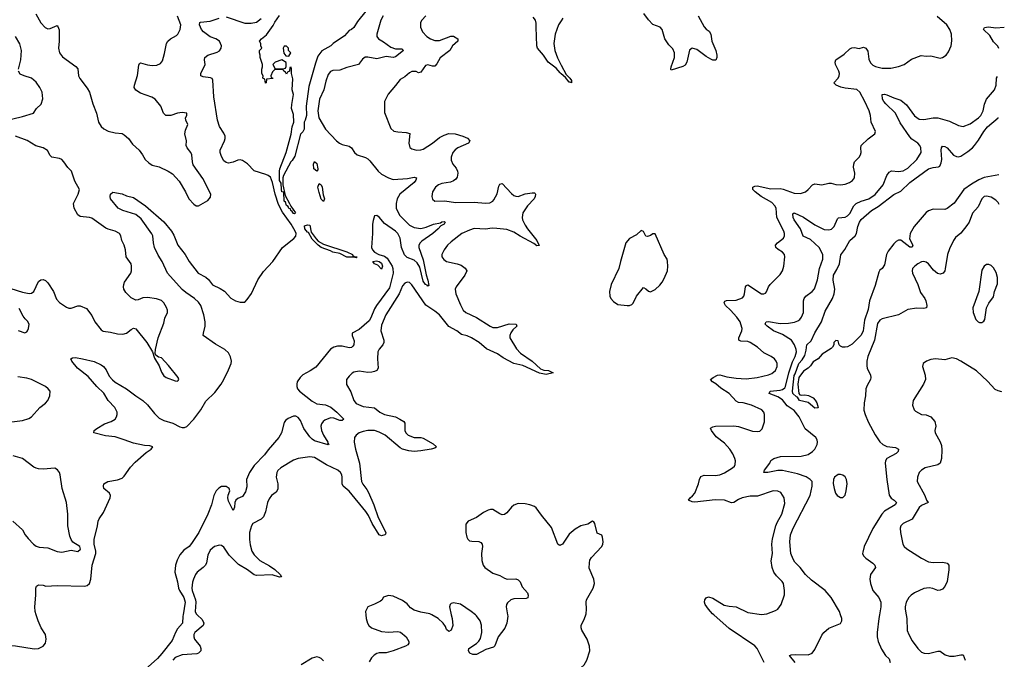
# Model space of a CAD drawing. Header units: inches. Extents: x 2057696 to 2160536, y 827480 to 1016834.
# Tile 398 of 422: x 2135327 to 2143824, y 979617 to 985135. Entities that reach past the tile are written whole.
import ezdxf

# ---------------------------------------------------------------- set-up
doc = ezdxf.new("R2010")
doc.units = ezdxf.units.IN
doc.header["$MEASUREMENT"] = 0
for name, color, linetype in [('C1937', 7, 'Continuous'), ('C1938', 7, 'Continuous'), ('C1947', 7, 'Continuous'), ('C1948', 7, 'Continuous')]:
    doc.layers.add(name, color=color, linetype=linetype)

msp = doc.modelspace()

# ---------------------------------------------------------------- linework, layer by layer
at = {"layer": 'C1937', "color": 5}
for points, elevation in [([(2134816.5, 980000), (2134836.4, 979976.4), (2134856.4, 979936.4), (2134881.3, 979910), (2134979.1, 979850), (2135037.4, 979797.4), (2135150, 979747.9), (2135190, 979735.9), (2135290, 979732.6), (2135451.9, 979708.1), (2135490, 979711.7), (2135529.8, 979730.2), (2135550, 979757.3), (2135556.8, 979790), (2135549.8, 979830), (2135512.4, 979890), (2135485.3, 979950), (2135470.5, 980000)], 360), ([(2136736.8, 980000), (2136735.1, 979990), (2136732.8, 979930), (2136690, 979879.2), (2136671.5, 979850), (2136641.7, 979778.3), (2136553.4, 979666.6), (2136515.7, 979624.3), (2136408.8, 979530)], 360), ([(2136859.5, 980000), (2136900.8, 979960.8), (2136916.1, 979930), (2136910.2, 979910), (2136838.9, 979850), (2136828.9, 979830), (2136828.9, 979810), (2136836, 979790), (2136885.2, 979730), (2136891.6, 979710), (2136890.3, 979690), (2136870, 979671.1), (2136854.4, 979665.6), (2136730, 979654.8), (2136670, 979633.3), (2136649, 979610)], 380), ([(2138313.8, 980000), (2138317, 979970), (2138327.4, 979930), (2138340.3, 979910), (2138363.8, 979890), (2138450, 979858.6), (2138510, 979852.3), (2138590, 979858.6), (2138612.6, 979852.6), (2138663.1, 979810), (2138685.3, 979770), (2138684.6, 979755.4), (2138677, 979743), (2138655.5, 979730), (2138550, 979689.1), (2138490, 979673.8), (2138430, 979672.8), (2138410, 979667.8), (2138386.1, 979653.9), (2138363.6, 979630), (2138344.3, 979595.7)], 420), ([(2139051.7, 980000), (2139058.2, 979970), (2139066, 979910), (2139050.3, 979870), (2139030, 979858.4), (2139010, 979873.2), (2139000.7, 979900.7), (2138982.4, 979930), (2138939.7, 979970), (2138884.1, 980000)], 420), ([(2139536.9, 980000), (2139538.6, 979990), (2139532.2, 979927.8), (2139514.4, 979885.6), (2139454.7, 979810), (2139427.4, 979732.6), (2139417.2, 979722.8), (2139350, 979702.2), (2139270, 979659.7), (2139237.6, 979657.6), (2139211.6, 979671.6), (2139199.3, 979690), (2139203.7, 979710), (2139270, 979754.9), (2139290, 979774.3), (2139302.9, 979797.1), (2139315.6, 979850), (2139312, 979912), (2139299.8, 979950), (2139270, 979992.4), (2139260.7, 980000)], 420), ([(2137950, 979605.4), (2137930, 979624), (2137910, 979633.7), (2137890, 979637.7), (2137850, 979626), (2137755.5, 979570)], 420)]:
    msp.add_lwpolyline(points, dxfattribs=dict(at, elevation=elevation))
at = {"layer": 'C1938', "color": 5}
for points, elevation in [([(2138313, 985210), (2138241.1, 985118.9), (2138210, 985069), (2138191, 985050), (2138170, 985042), (2138130, 984995.3), (2138032, 984930), (2138012, 984910), (2137933.5, 984866.5), (2137900.5, 984819.5), (2137878.7, 984761.3), (2137822, 984558), (2137798, 984390), (2137801, 984310), (2137791.1, 984268.9), (2137782, 984250), (2137782, 984190), (2137771.1, 984168.9), (2137750, 984148), (2137700.7, 983959.3), (2137678.9, 983921.1), (2137667.2, 983910), (2137604.2, 983790), (2137598.3, 983770), (2137598, 983710), (2137617.6, 983617.6), (2137656.5, 983550), (2137665.5, 983525.5), (2137707.3, 983470), (2137698.3, 983461.7), (2137690, 983463.1), (2137679.6, 983479.6), (2137665.7, 983490), (2137662.7, 983502.7), (2137650, 983507.1), (2137643.3, 983523.3), (2137630, 983533.3), (2137619.8, 983559.8), (2137610, 983568.7), (2137606.6, 983646.6), (2137589.9, 983650), (2137585, 983670), (2137583.8, 983723.8), (2137570, 983749.4), (2137568.9, 983770), (2137569, 983830), (2137573.2, 983850), (2137627.7, 983990), (2137671.1, 984148.9), (2137677.7, 984210), (2137692.6, 984250), (2137690, 984318), (2137673.3, 984370), (2137675.3, 984404.7), (2137691.3, 984490), (2137678.7, 984530), (2137685.6, 984625.6), (2137674, 984670), (2137674, 984714), (2137670, 984726), (2137658, 984722), (2137654, 984690), (2137638, 984682), (2137630, 984666), (2137622, 984682), (2137606, 984690), (2137602, 984702), (2137590, 984706), (2137530, 984706), (2137510, 984686), (2137494, 984650), (2137498, 984638), (2137510, 984634), (2137512, 984628), (2137458, 984622), (2137454, 984590), (2137447.3, 984587.3), (2137442, 984622), (2137426, 984630), (2137428, 984650), (2137418, 984670), (2137415.3, 984710), (2137422, 984730), (2137422, 984750), (2137402, 984810), (2137402, 984830), (2137395.3, 984850), (2137395.3, 984870), (2137418, 984890), (2137408, 984910), (2137408, 984930), (2137395.3, 984950), (2137412.7, 984970), (2137456.1, 985003.9), (2137515.8, 985084.2), (2137530, 985114.9), (2137568, 985172)], 340), ([(2135470.5, 980000), (2135461.5, 980030), (2135458, 980070), (2135466.9, 980170), (2135466, 980230), (2135472, 980248), (2135490, 980260.7), (2135530, 980257.3), (2135552.9, 980247.1), (2135650, 980255.3), (2135890, 980249.2), (2135910, 980254), (2135930, 980270.4), (2135941.9, 980310), (2135952.4, 980430), (2135983.4, 980530), (2135983.1, 980550), (2135969.9, 980610.1), (2135968.7, 980650), (2135999.9, 980770), (2136005.7, 980810), (2136013.7, 980830), (2136050, 980884), (2136108.7, 981010), (2136110.7, 981030), (2136102, 981050), (2136054, 981090), (2136049.6, 981110), (2136054, 981130), (2136088.9, 981151.1), (2136170, 981165.9), (2136210, 981180.6), (2136230, 981196.9), (2136284.5, 981275.5), (2136322.3, 981317.7), (2136419.1, 981400.9), (2136460.7, 981430), (2136477.2, 981450), (2136450, 981459.7), (2136403, 981463), (2136310, 981481.5), (2136230, 981512), (2136150, 981535.8), (2136066.4, 981546.4), (2135968, 981570), (2135969, 981590), (2135994, 981610), (2136059.5, 981650), (2136117, 981670), (2136150, 981689), (2136163.9, 981710), (2136168.7, 981730), (2136166.8, 981750), (2136147.8, 981790), (2136090.7, 981850), (2136052.4, 981912.4), (2135991.4, 981970), (2135918.2, 982058.2), (2135826, 982130), (2135777.2, 982190), (2135769.1, 982210.9), (2135782.7, 982217.3), (2135810, 982220.5), (2135869.5, 982210.5), (2135970, 982186.7), (2136030, 982158), (2136050, 982143.1), (2136074.6, 982114.6), (2136100.3, 982060.3), (2136127.7, 982027.7), (2136150, 982009.2), (2136250, 981951.5), (2136328.5, 981890), (2136390, 981849.1), (2136430, 981811.6), (2136490, 981739), (2136530, 981698.6), (2136570, 981676.2), (2136650, 981654), (2136710, 981621.6), (2136730, 981616.5), (2136750, 981617.3), (2136770, 981625.2), (2136830, 981689), (2136891.5, 981770), (2136934.7, 981845.3), (2137010, 981919.7), (2137065.8, 981990), (2137089.1, 982030), (2137130, 982114), (2137151.5, 982170), (2137154.6, 982190), (2137147, 982227), (2137130, 982261.6), (2137098.7, 982290), (2137016.2, 982336.2), (2136911.8, 982410), (2136912.6, 982430), (2136928.9, 982490), (2136926.3, 982530), (2136915.2, 982590), (2136889, 982670), (2136870, 982697.8), (2136835.3, 982730), (2136760.8, 982780.8), (2136728.4, 982808.4), (2136602.9, 982950), (2136557.4, 983050), (2136523, 983103), (2136489.9, 983169.9), (2136480.6, 983210), (2136475.5, 983270), (2136467.7, 983287.7), (2136376, 983416), (2136330, 983454.6), (2136216.2, 983490), (2136176.8, 983510), (2136111.1, 983590), (2136107.1, 983610), (2136111.1, 983628.9), (2136130, 983646.4), (2136210, 983632.7), (2136250, 983616.4), (2136310, 983601.3), (2136411.3, 983530), (2136570, 983390.2), (2136637.6, 983310), (2136657.2, 983277.2), (2136691.3, 983190), (2136754.7, 983110), (2136788.3, 983050), (2136867.6, 982950), (2136934.5, 982914.5), (2136955.3, 982895.3), (2136990, 982848.9), (2137057.1, 982817.1), (2137093.7, 982793.7), (2137150, 982732.2), (2137190, 982710.4), (2137230, 982697.1), (2137270, 982699.1), (2137290, 982722), (2137326.3, 982773.7), (2137381.4, 982890), (2137430, 982964.2), (2137510.9, 983050), (2137596.4, 983170), (2137693, 983247), (2137711.4, 983268.6), (2137711.5, 983290), (2137703.7, 983310), (2137670, 983370.6), (2137595.2, 983475.2), (2137561.9, 983541.9), (2137530.4, 983630.4), (2137510, 983731.1), (2137490, 983775.6), (2137470, 983792.1), (2137450, 983801.1), (2137350, 983832), (2137293.3, 983893.3), (2137250, 983921.7), (2137230, 983925.7), (2137210, 983923.5), (2137170, 983905.3), (2137130, 983899.1), (2137110, 983904), (2137090, 983917.6), (2137070, 983955.1), (2137057.3, 983990), (2137056, 984010), (2137094.8, 984090), (2137101.5, 984110), (2137100.9, 984130), (2137090, 984156.9), (2137052.7, 984212.7), (2137034.6, 984270), (2137002.2, 984470), (2136992.5, 984612.5), (2136987, 984627), (2136974.8, 984634.8), (2136910, 984643.1), (2136889.6, 984650), (2136889.7, 984670), (2136928.4, 984750), (2136922.4, 984790), (2136925.6, 984810), (2136949.8, 984830.2), (2137030, 984855.2), (2137050, 984867.7), (2137066.9, 984890), (2137069.7, 984910), (2137050, 984951.2), (2137020.9, 984970), (2136970, 984988.7), (2136912.4, 985030), (2136895.3, 985050), (2136878.9, 985090), (2136881.2, 985110), (2136887.3, 985112.7), (2136970, 985121.8), (2137049, 985149)], 360), ([(2135467.1, 985187.1), (2135509.3, 985109.3), (2135546.8, 985066.8), (2135570, 985057.6), (2135590, 985060.3), (2135650, 985084), (2135657.3, 985077.3), (2135667, 985047), (2135667.2, 984950), (2135661.1, 984890), (2135670.2, 984850.2), (2135696.4, 984816.4), (2135812.4, 984732.4), (2135830, 984710.7), (2135835.3, 984650), (2135847, 984627), (2135910, 984544.9), (2135929.1, 984509.1), (2135958.9, 984410), (2135990.2, 984330.2), (2136006, 984250), (2136030, 984213.7), (2136052.8, 984192.8), (2136090, 984173.4), (2136150, 984159.3), (2136210, 984153), (2136230, 984141.6), (2136265.5, 984110), (2136301.3, 984061.3), (2136357.3, 984010), (2136387.7, 983970), (2136410.4, 983930.4), (2136440.9, 983900.9), (2136470, 983879.1), (2136530, 983864.9), (2136608, 983828), (2136645.2, 983805.2), (2136702.5, 983742.5), (2136758.8, 983650), (2136787.3, 983590), (2136830, 983544), (2136850, 983531), (2136870, 983530.8), (2136950, 983576), (2136974.8, 983605.2), (2136977.2, 983630), (2136906.3, 983766.3), (2136824.1, 983884.1), (2136817.2, 983910), (2136813.6, 983970), (2136803.6, 983990), (2136771.5, 984030), (2136764.7, 984050), (2136766, 984090), (2136753.6, 984150), (2136758.7, 984181.3), (2136778, 984230), (2136761.2, 984270), (2136759, 984290), (2136768.7, 984310), (2136768, 984328), (2136730, 984336), (2136689.1, 984329.1), (2136630, 984309.6), (2136588.2, 984308.2), (2136568.2, 984328.2), (2136545.1, 984390), (2136496.2, 984450), (2136468.3, 984468.3), (2136370, 984502.4), (2136328.5, 984528.5), (2136315.6, 984550), (2136318, 984570), (2136344.9, 984655.1), (2136355.6, 984744.4), (2136362.3, 984757.7), (2136370, 984763), (2136430, 984744.9), (2136470, 984739.3), (2136510, 984743), (2136542.7, 984757.3), (2136558.4, 984781.6), (2136577.1, 984842.9), (2136594.7, 984930), (2136604.2, 984950), (2136629.6, 984970), (2136681.4, 984998.6), (2136692.8, 985010), (2136710.8, 985050), (2136718, 985090), (2136690, 985164.7)], 380), ([(2138462.8, 985170), (2138444, 985130), (2138410.3, 985010), (2138410.3, 984990), (2138422.4, 984970), (2138465.8, 984945.8), (2138530, 984897.3), (2138570, 984883.6), (2138625.2, 984885.2), (2138638, 984870), (2138570, 984814.4), (2138550.8, 984810), (2138490, 984818.1), (2138410, 984798.3), (2138330, 984812.5), (2138308.4, 984811.6), (2138285.9, 984794.1), (2138250, 984747.6), (2138150, 984722), (2138090, 984698.7), (2138030, 984696.9), (2138010, 984689.5), (2137990, 984662.7), (2137970, 984605.2), (2137952.4, 984530), (2137915.5, 984450), (2137899.8, 984350), (2137908.8, 984290), (2137966.8, 984190), (2138060.2, 984090), (2138087, 984070), (2138110, 984059.7), (2138170, 984043.7), (2138189.2, 984029.2), (2138217.6, 983990), (2138239.3, 983970), (2138310, 983946.5), (2138330, 983934.6), (2138350, 983917), (2138421.5, 983830), (2138450, 983803.5), (2138510.4, 983770), (2138550, 983755.6), (2138674.6, 983765.4), (2138730, 983775.6), (2138751.8, 983771.8), (2138746.7, 983750), (2138732.3, 983730), (2138608.6, 983630), (2138585, 983590), (2138575.5, 983550), (2138576.8, 983510), (2138605.5, 983450), (2138690, 983363), (2138730, 983343.5), (2138790, 983335.3), (2138835.1, 983344.9), (2138897, 983370), (2138957.6, 983382.4), (2138970, 983391), (2138990, 983393.4), (2138999.1, 983390), (2138990.3, 983370), (2138962, 983358), (2138937.8, 983330), (2138892.4, 983290), (2138796.5, 983223.5), (2138782, 983210), (2138771.1, 983190), (2138770.2, 983169.8), (2138810, 983063), (2138835.5, 982935.5), (2138850.3, 982889.7), (2138856.5, 982843.5), (2138850, 982836), (2138844.6, 982844.6), (2138830, 982849.8), (2138810, 982880.5), (2138781, 983001), (2138758.4, 983038.4), (2138730, 983059.9), (2138670, 983082.4), (2138647.8, 983107.8), (2138622.2, 983170), (2138609.3, 983250), (2138590.3, 983290.3), (2138570, 983311.2), (2138476.6, 983376.6), (2138430, 983432.6), (2138410, 983447.6), (2138390, 983442.7), (2138376.7, 983403.3), (2138371.2, 983370), (2138372.2, 983290), (2138363.8, 983170), (2138371, 983150), (2138390.2, 983130), (2138425.7, 983110), (2138474.1, 983094.1), (2138498.3, 983078.3), (2138541.2, 983010), (2138547.7, 982987.7), (2138548.8, 982950), (2138518.7, 982821.3), (2138407.2, 982670), (2138390, 982639.9), (2138357.8, 982562.2), (2138342.3, 982537.7), (2138257.8, 982462.2), (2138197.3, 982430), (2138197.3, 982410), (2138214.6, 982365.4), (2138210.3, 982330), (2138202.3, 982317.7), (2138191.2, 982308.8), (2138170, 982304.8), (2138110, 982319.3), (2138070, 982318.1), (2138037.6, 982310), (2138010, 982293.4), (2137881.9, 982138.1), (2137834.6, 982105.4), (2137770, 982070.6), (2137747.7, 982050), (2137722.9, 982010), (2137718.2, 981990), (2137718.6, 981970), (2137725.2, 981950), (2137740.3, 981930), (2137850, 981844.8), (2137890, 981821.2), (2137966.4, 981813.6), (2138013, 981793), (2138065.2, 981750), (2138123.8, 981690), (2138110, 981677.6), (2138090, 981677.7), (2138038.6, 981698.6), (2138010, 981700.3), (2137959.3, 981680.7), (2137944.9, 981670), (2137931.3, 981650), (2137926.5, 981630), (2137931.1, 981590), (2137949.2, 981550), (2137985.3, 981490), (2137984.1, 981484.1), (2137994.4, 981470), (2137990, 981466.3), (2137870, 981503.1), (2137850, 981515.9), (2137830, 981536.8), (2137779.9, 981610), (2137750, 981678.7), (2137730, 981702.6), (2137710, 981715.1), (2137690, 981716.4), (2137644.4, 981695.6), (2137622, 981678), (2137610, 981661.2), (2137587.3, 981570), (2137564.1, 981530), (2137470, 981423.2), (2137439.1, 981380.9), (2137350.8, 981290), (2137309.3, 981230), (2137284.9, 981170), (2137286.1, 981106.1), (2137277, 981063), (2137250, 981022), (2137210, 981003.5), (2137193.4, 980990), (2137184.6, 980970), (2137181.6, 980930), (2137170, 980902), (2137130, 980982.9), (2137123.4, 981010), (2137126.1, 981033.9), (2137140.3, 981070), (2137135.6, 981090), (2137110, 981108.6), (2137070, 981108.7), (2137045.5, 981094.5), (2137023.6, 981070), (2137003.2, 981030), (2136981.7, 980950), (2136951, 980870), (2136872.2, 980710), (2136810, 980615.6), (2136788.7, 980591.3), (2136742.5, 980557.5), (2136710, 980518.2), (2136686.4, 980473.6), (2136671, 980430), (2136667.1, 980370), (2136690, 980284.9), (2136698.6, 980230), (2136706.1, 980210), (2136744.2, 980150), (2136755.2, 980110), (2136736.8, 980000)], 360), ([(2138832.4, 985170), (2138796.3, 985130), (2138785.5, 985110), (2138786, 985070), (2138803.8, 985030), (2138839.3, 984990), (2138873.4, 984970), (2138910, 984957.3), (2138950, 984957.2), (2139047.7, 984992.3), (2139070, 984994), (2139108.8, 984970), (2139108.7, 984950), (2139063.2, 984910), (2139039.6, 984870), (2138955, 984805), (2138925.9, 984754.1), (2138910, 984735.1), (2138890, 984734), (2138850, 984746), (2138830, 984740.7), (2138790, 984683.7), (2138770, 984678.4), (2138748.2, 984688.2), (2138710, 984689.6), (2138690, 984677.6), (2138650, 984641.3), (2138610, 984620.7), (2138570, 984566.6), (2138506.6, 984493.4), (2138476.3, 984430), (2138475.9, 984335.9), (2138530, 984196), (2138554.4, 984174.4), (2138590, 984166.7), (2138662.8, 984162.8), (2138692.4, 984152.4), (2138684.9, 984070), (2138693.7, 984033.7), (2138710, 984020.7), (2138750.5, 984010.5), (2138790, 984012.7), (2138810, 984018.4), (2138890, 984068.9), (2138950, 984118.3), (2138990, 984139), (2139030, 984152.7), (2139084.7, 984150), (2139151.3, 984131.3), (2139192.7, 984112.7), (2139210.5, 984090), (2139200.7, 984070), (2139109.3, 984030.7), (2139086.1, 984013.9), (2139064.6, 983990), (2139050.3, 983950), (2139050, 983924.7), (2139064.2, 983890), (2139093.3, 983853.3), (2139104.4, 983830), (2139109.1, 983810), (2139103, 983777), (2139090, 983758.7), (2139070, 983744.7), (2139045.5, 983734.5), (2138970, 983722), (2138940.7, 983710), (2138914.9, 983690), (2138890.5, 983650), (2138883.8, 983610), (2138888.2, 983588.2), (2138910, 983570.8), (2138992.5, 983572.5), (2139090, 983559.5), (2139250, 983560.2), (2139347.7, 983552.3), (2139383.5, 983556.5), (2139410, 983568.7), (2139418.9, 983581.1), (2139448.1, 983631.9), (2139461.1, 983698.9), (2139470, 983716), (2139490, 983722.8), (2139570, 983637), (2139590, 983619.5), (2139610, 983611.6), (2139630, 983611.5), (2139690, 983634.2), (2139750, 983641.1), (2139770, 983640.5), (2139776, 983636), (2139779.3, 983630), (2139776, 983610), (2139766, 983590), (2139710, 983529.7), (2139669.5, 983470.5), (2139663.2, 983430), (2139667.2, 983410), (2139690, 983363.1), (2139710.2, 983330), (2139790.3, 983230), (2139810, 983188), (2139790, 983184.2), (2139765.1, 983205.1), (2139646.6, 983266.6), (2139590, 983303.2), (2139530, 983324.5), (2139444.7, 983335.3), (2139404.5, 983335.5), (2139347.5, 983327.5), (2139250, 983332.8), (2139210, 983321), (2139143.1, 983290), (2139050, 983219.8), (2139018.9, 983190), (2138988.8, 983150), (2138970.4, 983110), (2138970.4, 983090), (2138986.4, 983066.4), (2139009.1, 983049.1), (2139101, 983030), (2139136.7, 983016.7), (2139170, 982993), (2139184.9, 982970), (2139168.7, 982930), (2139094.4, 982830), (2139085.3, 982810), (2139090.3, 982770), (2139130, 982674.9), (2139154.9, 982630), (2139177.1, 982610), (2139270, 982566.8), (2139387.2, 982490), (2139410, 982479.7), (2139450, 982479.7), (2139550, 982512), (2139611, 982510), (2139616.3, 982490), (2139581.3, 982458.7), (2139565.4, 982434.6), (2139557.2, 982410), (2139558.2, 982390), (2139614.6, 982294.6), (2139650, 982258.9), (2139749.1, 982190), (2139821.9, 982121.9), (2139850, 982111.8), (2139891.3, 982110), (2139930.7, 982090), (2139870, 982074.7), (2139813.7, 982086.3), (2139670, 982153.1), (2139590, 982170.6), (2139499.5, 982219.5), (2139451.5, 982251.5), (2139355.7, 982295.7), (2139291.9, 982350), (2139227.4, 982390), (2139190, 982407.9), (2139139.9, 982419.9), (2139099.7, 982450), (2139029, 982489), (2138948.9, 982590), (2138910, 982621.7), (2138831.3, 982671.3), (2138710, 982847.8), (2138690, 982868), (2138670, 982871.1), (2138650, 982861.1), (2138630, 982840.5), (2138601.1, 982770), (2138487.8, 982590), (2138450, 982501.2), (2138443.2, 982450), (2138468.1, 982370), (2138469.1, 982350), (2138462, 982330), (2138428.3, 982291.7), (2138418, 982270), (2138413.7, 982210), (2138419.3, 982130), (2138410.2, 982110), (2138390, 982099), (2138366.1, 982093.9), (2138330, 982093), (2138257.2, 982102.8), (2138210, 982093.3), (2138194.9, 982085.1), (2138170, 982061.2), (2138148, 982030), (2138146.2, 982013.8), (2138148.7, 981988.7), (2138183.9, 981923.9), (2138210.2, 981850.2), (2138230, 981824.6), (2138290, 981798.5), (2138387.5, 981787.5), (2138433.7, 981750), (2138474.4, 981730), (2138568.8, 981708.8), (2138608.5, 981690), (2138641.1, 981670), (2138650, 981653.4), (2138650.3, 981590), (2138660.3, 981570), (2138680.4, 981550), (2138730, 981531.4), (2138790, 981531.8), (2138810, 981524.9), (2138895.3, 981475.3), (2138922.8, 981450), (2138910, 981439.3), (2138878, 981430), (2138790, 981417), (2138730, 981409.8), (2138684.8, 981415.2), (2138630, 981431.2), (2138610, 981442), (2138481.6, 981550), (2138430, 981577.6), (2138388.7, 981590), (2138332, 981590), (2138290, 981581.8), (2138258, 981570), (2138230, 981552.4), (2138215.3, 981530), (2138213.4, 981490), (2138224.9, 981430), (2138260.1, 981310), (2138277.4, 981150), (2138287.4, 981127.4), (2138323.2, 981083.2), (2138337, 981057), (2138383.2, 980950), (2138420.3, 980840.3), (2138487.3, 980710), (2138483.5, 980696.5), (2138478, 980690), (2138450, 980682.6), (2138430, 980692.4), (2138370, 980789.8), (2138338.3, 980858.3), (2138313.3, 980893.3), (2138170, 981068.2), (2138118.5, 981110), (2138109.8, 981130), (2138110.6, 981190), (2138105.8, 981210), (2138095.1, 981230), (2138073.7, 981250), (2137975.8, 981295.8), (2137870, 981357.4), (2137830, 981364.2), (2137730, 981349.4), (2137690, 981334.5), (2137582, 981270), (2137554.1, 981245.9), (2137544.9, 981230), (2137538.9, 981190), (2137556.1, 981130), (2137556, 981084), (2137539.6, 981060.4), (2137500.4, 981030), (2137478.9, 981001.1), (2137465.7, 980970), (2137448.9, 980890), (2137432.4, 980847.6), (2137410, 980827.6), (2137339.3, 980790), (2137326.5, 980770), (2137311.6, 980710), (2137310.2, 980650), (2137315.4, 980604.6), (2137331, 980550), (2137350, 980518), (2137399.1, 980470), (2137484.2, 980424.3), (2137530, 980393.2), (2137573.7, 980350), (2137586.8, 980330), (2137570, 980325.3), (2137505.6, 980345.6), (2137370, 980340.5), (2137350, 980347.5), (2137292.2, 980390), (2137215.7, 980435.7), (2137135.6, 980515.6), (2137090, 980586), (2137070, 980600.5), (2137050, 980602), (2137008.2, 980591.8), (2136970, 980558.4), (2136950, 980517.2), (2136940.3, 980450), (2136930.3, 980430), (2136910, 980408), (2136858.4, 980370), (2136844.2, 980350), (2136826.3, 980310), (2136817.6, 980282.4), (2136812.9, 980230), (2136814.5, 980210), (2136843.5, 980130), (2136846.6, 980110), (2136842.6, 980030), (2136849.5, 980009.5), (2136859.5, 980000)], 380), ([(2137110, 985160.8), (2137270, 985105.7), (2137325.8, 985105.8), (2137370, 985114.3), (2137410, 985146.5)], 360), ([(2140000, 984668.4), (2139990, 984676.4), (2139956.1, 984716.1), (2139888.5, 984770), (2139848.1, 984830), (2139796.3, 984890), (2139790.5, 984910), (2139782.7, 985070), (2139784.8, 985104.8), (2139779.1, 985130), (2139757.4, 985157.4)], 380), ([(2140000, 985127), (2139976.6, 985090), (2139948.1, 985010), (2139936.3, 984930), (2139945.9, 984870), (2139967, 984807), (2140000, 984742.9)], 380), ([(2135315.8, 984710), (2135337.2, 984790), (2135341.5, 984870), (2135327.1, 984927.1), (2135292, 984990)], 380), ([(2135110, 984241.6), (2135350, 984300.2), (2135446, 984330), (2135472.1, 984367.9), (2135513, 984407), (2135526, 984454), (2135521.5, 984510), (2135502.3, 984550), (2135470, 984595.4), (2135430, 984630.9), (2135365.2, 984650), (2135330, 984665.6), (2135315.6, 984690)], 380), ([(2135250, 982816.3), (2135350, 982783.8), (2135410, 982774), (2135430, 982777.1), (2135450, 982790.8), (2135490, 982878), (2135510, 982892.4), (2135530, 982893), (2135550, 982884), (2135570, 982864), (2135618.4, 982790), (2135643.8, 982723.8), (2135670, 982695.5), (2135730, 982654.9), (2135750, 982646.4), (2135770, 982645.3), (2135830, 982666), (2135850, 982667.7), (2135903.4, 982643.4), (2135950, 982582.8), (2135975.5, 982530), (2136030, 982461), (2136048.1, 982448.1), (2136110, 982440.5), (2136170, 982426.4), (2136216.6, 982423.4), (2136250, 982430.6), (2136290, 982464), (2136310, 982474), (2136330, 982467.3), (2136424, 982350), (2136474, 982270), (2136490, 982214), (2136530.5, 982150.5), (2136550, 982096), (2136570, 982064), (2136590, 982048.2), (2136670, 982018.8), (2136690, 982018), (2136696, 982024), (2136699, 982030), (2136693.2, 982050), (2136610, 982152.7), (2136550, 982219.3), (2136524.7, 982224.7), (2136502, 982242), (2136496.4, 982256.4), (2136499, 982290), (2136522.9, 982390), (2136570, 982516), (2136580.7, 982559.3), (2136603, 982610), (2136602, 982630), (2136593.2, 982653.2), (2136570, 982693.2), (2136550, 982712.3), (2136506.8, 982726.8), (2136430, 982738), (2136390, 982735.1), (2136350, 982717.2), (2136330, 982716), (2136290, 982734.5), (2136242.3, 982782.3), (2136226, 982810), (2136222.7, 982830), (2136226, 982850), (2136232.7, 982870), (2136287.6, 982950), (2136293, 982970), (2136293.3, 983010), (2136289.5, 983030), (2136246.6, 983090), (2136240.9, 983150), (2136229.5, 983189.5), (2136209.5, 983230), (2136199, 983270), (2136188.7, 983290), (2136150, 983312), (2136090, 983327), (2136070, 983337), (2135950, 983422.4), (2135930, 983429.6), (2135850, 983438.4), (2135830, 983452.7), (2135798.3, 983510), (2135792.8, 983550), (2135831.8, 983630), (2135843.7, 983670), (2135802.7, 983742.7), (2135774, 983830), (2135741.4, 983861.4), (2135709.1, 983909.1), (2135690, 983928.3), (2135670, 983937.3), (2135605.2, 983950), (2135590, 983965.2), (2135568.3, 984008.3), (2135529.8, 984029.8), (2135467.5, 984047.5), (2135391.8, 984091.8), (2135290, 984130.6)], 380), ([(2135314.4, 982454.4), (2135370, 982434.8), (2135390, 982442.8), (2135394.5, 982450), (2135403.7, 982470), (2135409.2, 982510), (2135395.3, 982535.3), (2135374, 982554), (2135357.2, 982577.2), (2135323.6, 982643.6)], 380), ([(2135235.6, 981664.4), (2135350, 981677.6), (2135405.1, 981694.9), (2135429.3, 981710), (2135502, 981790), (2135550, 981826), (2135569.6, 981850), (2135587, 981890), (2135589.3, 981929.3), (2135574, 981950), (2135549.5, 981969.5), (2135430, 982030.9), (2135390, 982043.1), (2135310, 982054.8)], 380), ([(2135267.7, 980807.7), (2135350, 980734), (2135374, 980690), (2135399.5, 980659.5), (2135446, 980610), (2135470, 980594), (2135495.6, 980584.4), (2135570, 980578), (2135650, 980547.7), (2135690, 980540.5), (2135770, 980558), (2135830, 980547.7), (2135851.3, 980568.7), (2135845.2, 980590), (2135787, 980627), (2135771.6, 980650), (2135760.1, 980680.1), (2135741.7, 980770), (2135743.5, 980870), (2135729.6, 980970), (2135694.7, 981090), (2135676.9, 981210), (2135669.5, 981230), (2135652.9, 981252.9), (2135630, 981266.6), (2135530, 981258.4), (2135490, 981260.7), (2135470, 981267), (2135450, 981275.1), (2135351.1, 981351.1), (2135270, 981371.8)], 380), ([(2140000, 980604.3), (2139990, 980599.3), (2139982.5, 980602.5), (2139969.6, 980610), (2139915.4, 980755.4), (2139830, 980859.6), (2139784.5, 980924.5), (2139770, 980935.8), (2139730, 980951), (2139690, 980959.1), (2139630, 980960.4), (2139590, 980946.9), (2139570, 980929.7), (2139530, 980881.3), (2139510, 980866.6), (2139490, 980864.4), (2139470, 980872.6), (2139410, 980909.7), (2139390, 980911.1), (2139370, 980905.1), (2139330, 980883.5), (2139270, 980841.6), (2139198, 980810), (2139178, 980782), (2139178, 980710), (2139184.9, 980670), (2139193, 980653), (2139210, 980640.7), (2139230, 980635.5), (2139290, 980634.4), (2139305.8, 980625.9), (2139317, 980610), (2139320.9, 980590), (2139312.4, 980530), (2139314, 980470), (2139326, 980430), (2139341.3, 980410), (2139410, 980360.2), (2139470, 980341.7), (2139510, 980316.5), (2139534, 980310), (2139610, 980311.3), (2139630, 980304.4), (2139646.5, 980286.5), (2139663.8, 980243.8), (2139710.2, 980190.2), (2139715.3, 980170), (2139711.6, 980148.5), (2139698, 980142), (2139590, 980138), (2139564.9, 980130), (2139535.4, 980104.6), (2139527.2, 980090), (2139524.6, 980070), (2139536.9, 980000)], 420), ([(2138884.1, 980000), (2138865.6, 980010), (2138790, 980023.2), (2138730, 980041.1), (2138700.8, 980060.8), (2138670, 980094.8), (2138630, 980124.1), (2138550, 980161.1), (2138510, 980167.8), (2138467.3, 980152.7), (2138451.9, 980128.1), (2138440.4, 980119.6), (2138390, 980092.3), (2138330, 980069), (2138310.6, 980030), (2138313.8, 980000)], 420), ([(2139260.7, 980000), (2139224.2, 980030), (2139130, 980093.5), (2139070, 980105.1), (2139050, 980099.5), (2139040.5, 980090), (2139036.4, 980070), (2139051.7, 980000)], 420)]:
    msp.add_lwpolyline(points, dxfattribs=dict(at, elevation=elevation))
at = {"layer": 'C1938', "color": 5, "elevation": 340}
for points in [[(2137630, 984906), (2137610, 984906), (2137602, 984890), (2137606.8, 984846.8), (2137624.7, 984824.7), (2137650, 984822), (2137666, 984850), (2137646, 984870), (2137646, 984890), (2137638, 984898)], [(2137590, 984788), (2137532, 984770), (2137512, 984750), (2137532, 984712), (2137610, 984714), (2137622, 984718), (2137627.3, 984732.7), (2137627.3, 984767.3)], [(2137890, 983828), (2137864, 983850), (2137862, 983890), (2137870, 983912), (2137890, 983894), (2137901, 983850), (2137899.8, 983840.2)], [(2137950, 983568), (2137930, 983588), (2137910, 983646), (2137901.2, 983690), (2137910, 983722), (2137930, 983712), (2137936.3, 983690), (2137944.7, 983624.7), (2137956, 983590)], [(2138230, 983082), (2138207.2, 983087.2), (2138150, 983086.9), (2138090, 983118), (2138030, 983129.7), (2138010, 983142.4), (2137929.6, 983170), (2137902.4, 983190), (2137850, 983241.1), (2137819.2, 983299.2), (2137810, 983303.5), (2137788.4, 983330), (2137783.9, 983356.1), (2137810, 983364.9), (2137830, 983362), (2137843.4, 983303.4), (2137884.4, 983244.4), (2137903.8, 983223.8), (2137950, 983197.6), (2138150, 983131.5), (2138198.8, 983110), (2138202, 983102), (2138213.7, 983093.7), (2138238, 983090)], [(2138450, 982984), (2138417.2, 983017.2), (2138389.6, 983030), (2138375.1, 983050), (2138406.3, 983053.7), (2138429.9, 983050.1), (2138450, 983034.8), (2138457.8, 983010)]]:
    msp.add_lwpolyline(points, close=True, dxfattribs=at)
at = {"layer": 'C1947', "color": 5}
for points, elevation in [([(2140000, 979217.5), (2140050, 979230.6), (2140072, 979250), (2140090, 979286), (2140098.3, 979330), (2140092.8, 979370), (2140057.2, 979470), (2140058, 979490), (2140076, 979510), (2140149.7, 979530.3), (2140170, 979543.1), (2140199.6, 979570), (2140221.3, 979610), (2140247.3, 979690), (2140245.6, 979730), (2140223, 979790), (2140176.9, 979870), (2140171.5, 979890), (2140173.6, 979910), (2140202.4, 979970), (2140211.5, 980000)], 420), ([(2141752.1, 979590), (2141692, 979712), (2141670, 979732.8), (2141450, 979884.4), (2141316.6, 980000)], 380), ([(2142018.9, 979590), (2141969.5, 979650.5), (2141983.3, 979656.7), (2142020.1, 979659.9), (2142130, 979655.8), (2142166, 979670), (2142190, 979701.6), (2142250, 979826), (2142267.3, 979850), (2142310, 979885.2), (2142410, 979926), (2142423.1, 979950), (2142422.2, 979970), (2142411.3, 980000)], 360), ([(2142745.5, 980000), (2142739.8, 979970), (2142725.4, 979850), (2142726.3, 979810), (2142736.6, 979770), (2142764.4, 979704.4), (2142798.4, 979650), (2142830, 979620.9), (2142838.2, 979590)], 360), ([(2142978.2, 980000), (2142983.9, 979970), (2142986.3, 979866.3), (2142999.3, 979830), (2143030, 979776), (2143078, 979710), (2143110, 979679.3), (2143132, 979670), (2143170, 979666.7), (2143250, 979687.7), (2143270, 979687.3), (2143314.6, 979654.6), (2143350, 979643.8), (2143390, 979643.8), (2143450, 979657.3), (2143470, 979656), (2143486.8, 979610)], 380)]:
    msp.add_lwpolyline(points, dxfattribs=dict(at, elevation=elevation))
at = {"layer": 'C1948', "color": 5}
for points, elevation in [([(2140014.5, 985150), (2140000, 985127)], 380), ([(2141183, 985170), (2141234.1, 985074.1), (2141250, 985054.9), (2141276.1, 985036.1), (2141291.6, 985011.5), (2141299.2, 984950), (2141333.7, 984870), (2141344.1, 984830), (2141343.6, 984810), (2141333.7, 984786.3), (2141310, 984786.2), (2141290, 984794.6), (2141250, 984818.2), (2141170, 984877.3), (2141130, 984889.8), (2141108.5, 984871.5), (2141084.1, 984770), (2141070, 984743.1), (2141050, 984732.1), (2140950, 984700.9), (2140945.1, 984710), (2140948.3, 984728.3), (2140977.2, 984810), (2140976.8, 984850), (2140963.3, 984883.3), (2140930, 984918), (2140895.3, 984970), (2140870, 985049.4), (2140853, 985070), (2140790, 985095.4), (2140753.4, 985133.4), (2140713.3, 985190)], 380), ([(2141316.6, 980000), (2141305.1, 980010), (2141270, 980049.6), (2141243.6, 980090), (2141238, 980110), (2141239.3, 980130), (2141251.9, 980148.1), (2141270, 980154.9), (2141310, 980144.9), (2141405.4, 980085.4), (2141450, 980074.4), (2141510.2, 980070.2), (2141610, 980020.8), (2141730, 980003.6), (2141773.2, 980010), (2141850, 980037.1), (2141869.7, 980050.3), (2141897.6, 980090), (2141927, 980173), (2141928.3, 980211.7), (2141917.2, 980270), (2141908.2, 980290), (2141857.6, 980337.6), (2141835, 980370), (2141821.8, 980410), (2141812.1, 980467.9), (2141822.6, 980530), (2141816.8, 980610), (2141824.1, 980655.9), (2141853.3, 980770), (2141863.1, 980796.9), (2141903.9, 980870), (2141930, 980962), (2141924.7, 981010), (2141895.5, 981055.5), (2141868.2, 981068.2), (2141830, 981069.7), (2141694.3, 981025.7), (2141630, 981023.5), (2141562, 981010), (2141530, 980995.8), (2141490, 980969.8), (2141470, 980968.5), (2141410, 980991.7), (2141330, 980992.8), (2141152.9, 980972.9), (2141130, 980975.1), (2141098, 980990), (2141111.6, 981010), (2141133.2, 981026.8), (2141152.6, 981050), (2141186.3, 981130), (2141193.7, 981170), (2141205.4, 981194.6), (2141232.9, 981207.1), (2141330, 981202.6), (2141370, 981209.2), (2141410, 981226), (2141479.5, 981270), (2141495, 981284.9), (2141501.4, 981298.6), (2141504.7, 981330), (2141499.7, 981350), (2141482.2, 981390), (2141456.5, 981430), (2141410, 981483.1), (2141338.1, 981538.1), (2141296.3, 981590), (2141289.7, 981610.3), (2141310, 981623.1), (2141331, 981629), (2141490, 981631.8), (2141530, 981625.7), (2141650, 981586), (2141696.9, 981583.1), (2141713, 981587), (2141733.9, 981606.1), (2141754.5, 981665.5), (2141754.3, 981730), (2141749.5, 981750), (2141730.9, 981770.9), (2141642.7, 981810), (2141570, 981828.7), (2141530, 981834), (2141510, 981843.1), (2141448.7, 981910), (2141377.9, 981957.9), (2141334.5, 981994.5), (2141306, 982010), (2141289.8, 982030.2), (2141312.8, 982050), (2141350, 982068.5), (2141370, 982072.5), (2141430, 982054.8), (2141510, 982041.7), (2141596.4, 982036.4), (2141690, 982047.6), (2141788.8, 982071.2), (2141817.2, 982082.8), (2141849.6, 982110), (2141862.9, 982142.9), (2141863.6, 982170), (2141855.6, 982190), (2141839.5, 982210), (2141812.3, 982230), (2141750, 982261.3), (2141694.5, 982310), (2141630, 982350.9), (2141610, 982359.8), (2141550, 982363.1), (2141532.3, 982370), (2141533.1, 982390), (2141558.9, 982450), (2141561.8, 982470), (2141551.6, 982510), (2141543.2, 982530), (2141515, 982570), (2141461.7, 982630), (2141417.7, 982670), (2141407.3, 982692.7), (2141413, 982707), (2141425.7, 982714.3), (2141510, 982717.1), (2141563.9, 982736.1), (2141575.8, 982750), (2141583.2, 982770), (2141590, 982830.8), (2141598.3, 982841.7), (2141610, 982847), (2141730, 982770.6), (2141750, 982770.8), (2141762.7, 982777.3), (2141772.3, 982787.7), (2141789.3, 982830), (2141802.7, 982850), (2141890, 982936), (2141909.4, 982970), (2141922, 983010), (2141929.6, 983090), (2141927.3, 983110), (2141909.6, 983130), (2141872.3, 983152.3), (2141853, 983170), (2141849.8, 983189.8), (2141865.7, 983210), (2141918.3, 983250), (2141928.3, 983270), (2141928.3, 983290), (2141921, 983310), (2141861.6, 983430), (2141854.5, 983510), (2141844.6, 983530), (2141817.2, 983557.2), (2141727.1, 983610), (2141673.5, 983650), (2141654, 983670), (2141653.6, 983690), (2141670, 983699.6), (2141690, 983703.2), (2141810, 983675.9), (2141890, 983678.7), (2141914.3, 983674.3), (2142010, 983640.2), (2142064.4, 983635.6), (2142109.7, 983650.3), (2142132.7, 983670), (2142168.1, 983711.9), (2142190, 983719.3), (2142250, 983710.5), (2142310, 983724.9), (2142330, 983724.9), (2142370, 983714.4), (2142410, 983710.4), (2142450, 983716), (2142489.3, 983730), (2142512.6, 983747.4), (2142529.7, 983770.3), (2142534, 983810), (2142523.9, 983863.9), (2142525.4, 983890), (2142531.6, 983910), (2142571.5, 983950), (2142582, 983970), (2142588.3, 983990), (2142585.4, 984030), (2142589.6, 984050), (2142650, 984108.2), (2142706, 984150), (2142712.3, 984170), (2142674, 984250), (2142668.3, 984310), (2142657.2, 984350), (2142621.5, 984430), (2142577.2, 984510), (2142550, 984534), (2142450, 984544), (2142412.7, 984552.7), (2142372.7, 984570), (2142353.2, 984590), (2142389.4, 984630), (2142399.5, 984650), (2142400.5, 984670), (2142394.7, 984690), (2142368, 984750), (2142365.1, 984770), (2142369.6, 984790.4), (2142442.8, 984837.2), (2142490, 984883), (2142508.1, 984891.9), (2142530, 984894.4), (2142570, 984888), (2142610, 984898), (2142630.2, 984890.2), (2142644.8, 984864.8), (2142655.5, 984795.5), (2142670, 984763.7), (2142690, 984744.4), (2142712.5, 984732.5), (2142770, 984716.9), (2142843.5, 984716.5), (2142909.7, 984730.3), (2142959, 984750), (2143024.4, 984795.6), (2143106.8, 984826.8), (2143150, 984820.7), (2143190, 984824.9), (2143270, 984804.9), (2143291.9, 984808.1), (2143322, 984830), (2143343.2, 984856.8), (2143366.6, 984910), (2143372.1, 984952.1), (2143369.4, 985010), (2143354.5, 985050), (2143327.3, 985090), (2143243.1, 985163.1)], 380), ([(2143777.3, 984885.6), (2143766.6, 984906.6), (2143730, 984943), (2143699, 984999), (2143645.6, 985050), (2143651.7, 985068.3), (2143686.6, 985073.4), (2143750, 985064.6), (2143823.9, 985069.8)], 360), ([(2140000, 984742.9), (2140041.8, 984661.8), (2140074.9, 984630), (2140088, 984610), (2140090, 984589.3), (2140077.5, 984597.5), (2140070, 984595.6), (2140038, 984638), (2140000, 984668.4)], 380), ([(2142411.3, 980000), (2142400.5, 980030), (2142330, 980151.6), (2142277.7, 980210), (2142160.6, 980300.6), (2142109.1, 980349.1), (2142062, 980410), (2142016.5, 980456.5), (2142001.5, 980481.5), (2141982.2, 980530), (2141971.7, 980630), (2141978.3, 980690), (2142001.9, 980750), (2142148.8, 981030), (2142166.9, 981110), (2142165.1, 981150), (2142149.5, 981170), (2142112.9, 981192.9), (2142038.6, 981218.6), (2141910, 981247.1), (2141870, 981247), (2141782, 981230), (2141749.4, 981230), (2141754.5, 981250), (2141800.9, 981310), (2141808.2, 981331.8), (2141835.1, 981350), (2141893.8, 981366.2), (2142070, 981370.2), (2142130, 981385.4), (2142169.7, 981410), (2142189.8, 981430), (2142207.8, 981470), (2142210.8, 981490), (2142208.4, 981510), (2142197.4, 981530), (2142105.6, 981605.6), (2142052.6, 981710), (2142010, 981764.5), (2141950, 981804.5), (2141910, 981856.3), (2141870, 981880.9), (2141795.1, 981910), (2141804.5, 981930), (2141890, 981940.5), (2141910, 981945.4), (2141930, 981958), (2141936.9, 981970), (2141963.1, 982090), (2141996.7, 982183.3), (2142019.5, 982230), (2142029.9, 982270), (2142028.1, 982290), (2142013.9, 982330), (2141986.2, 982370), (2141910, 982419.9), (2141833, 982450), (2141776.9, 982490), (2141760.5, 982510), (2141762, 982518), (2141769.2, 982530), (2141788.9, 982531.1), (2141890, 982514.8), (2141962.3, 982517.7), (2142013.7, 982526.3), (2142042.1, 982537.9), (2142058, 982550), (2142073.2, 982570), (2142089.8, 982610), (2142090.7, 982709.3), (2142095.6, 982730), (2142110.6, 982749.4), (2142167.1, 982790), (2142185.2, 982814.8), (2142211.6, 982890), (2142228.1, 982990), (2142258.6, 983070), (2142258.4, 983110), (2142226.7, 983170), (2142150, 983238), (2142087.7, 983267.7), (2142066.1, 983330), (2142009.9, 983410), (2142001.4, 983430), (2142000.4, 983459.6), (2142010, 983470.2), (2142090, 983431.5), (2142190, 983365), (2142270, 983326.7), (2142310, 983321.3), (2142332.5, 983327.5), (2142355.4, 983350), (2142383.2, 983416.8), (2142394.2, 983425.8), (2142450, 983432.7), (2142470, 983442.3), (2142490, 983464.2), (2142526.3, 983530), (2142546.4, 983550), (2142590, 983569.4), (2142655.8, 983590), (2142710, 983626.3), (2142779, 983710), (2142810.9, 983790), (2142830, 983821.3), (2142850, 983831.4), (2142910, 983824.7), (2142950, 983831.1), (2142990, 983853.2), (2143069.8, 983930), (2143105.1, 983990), (2143104.2, 984030), (2143094.2, 984050), (2143076.4, 984070), (2143025.4, 984105.4), (2143010, 984124.1), (2142926.5, 984246.5), (2142885, 984330), (2142800.9, 984410), (2142785.6, 984430), (2142774, 984450), (2142770, 984490.6), (2142790, 984492.4), (2142810, 984486.4), (2142870, 984460.3), (2142930, 984442), (2142979.7, 984399.7), (2143050, 984304.6), (2143090, 984278), (2143130, 984274.4), (2143211, 984289), (2143250, 984289.1), (2143350, 984259.5), (2143430, 984222), (2143470, 984215.3), (2143530, 984236.9), (2143601.1, 984290), (2143620.4, 984310), (2143642.6, 984350), (2143652.4, 984407.6), (2143671.1, 984448.9), (2143740.7, 984530), (2143754.7, 984570), (2143756.9, 984630), (2143765.5, 984645.3)], 360), ([(2143777, 983795.9), (2143650, 983772.9), (2143605.5, 983754.5), (2143542.1, 983717.9), (2143475.8, 983670), (2143390, 983552.8), (2143330, 983508), (2143310, 983498.4), (2143210, 983499.8), (2143170, 983486.3), (2143150, 983472.5), (2143046.2, 983350), (2143010.3, 983290), (2143005.3, 983245.3), (2143034.3, 983190), (2143030, 983174), (2143010, 983174), (2142930, 983233.5), (2142910, 983233.3), (2142890, 983222.7), (2142870, 983202.7), (2142822.6, 983137.4), (2142808.3, 983110), (2142790, 983021.2), (2142770.3, 982989.7), (2142750, 982973.2), (2142742, 982958), (2142710, 982840.9), (2142660.3, 982710), (2142650, 982636), (2142617.3, 982542.7), (2142605.3, 982450), (2142590, 982415.1), (2142510, 982337.2), (2142470, 982314), (2142450, 982309), (2142428.9, 982308.9), (2142410, 982318), (2142398, 982330), (2142390, 982366), (2142370, 982368), (2142352, 982350), (2142352, 982330), (2142342, 982310), (2142330, 982298), (2142252, 982250), (2142218, 982210), (2142175.3, 982184.7), (2142150, 982148), (2142130, 982128), (2142090, 982104), (2142050, 982048), (2142041.6, 981990), (2142050.6, 981910), (2142059.1, 981899.1), (2142070, 981894.9), (2142102, 981898), (2142133.6, 981893.6), (2142173.3, 981873.3), (2142193.1, 981853.1), (2142206, 981830), (2142218, 981790), (2142214, 981786), (2142190, 981785.1), (2142131.9, 981831.9), (2142057.2, 981850), (2142038.6, 981878.6), (2142030, 981881.6), (2142000.4, 981910), (2141994.8, 981930), (2142010, 982065.5), (2142020, 982080), (2142050, 982168.1), (2142079.7, 982200.3), (2142102, 982238), (2142115, 982285), (2142120.9, 982330), (2142156, 982364), (2142187.4, 982432.6), (2142245, 982530), (2142278, 982622), (2142341.2, 982730), (2142356.1, 982770), (2142360.4, 982810), (2142347.4, 982887.4), (2142349.8, 982930), (2142379.3, 982980.7), (2142401.1, 983030), (2142412.3, 983107.7), (2142448.2, 983151.8), (2142490, 983231.7), (2142536.2, 983270), (2142549.7, 983290), (2142559.7, 983350), (2142574.2, 983390), (2142590, 983412.2), (2142676.8, 983490), (2142735.8, 983524.2), (2142870, 983628.1), (2142930, 983656.9), (2143009.8, 983730), (2143170, 983848.1), (2143210, 983860.2), (2143254.9, 983865.1), (2143268.3, 983871.7), (2143280.3, 983899.7), (2143286, 983930), (2143279.1, 984010), (2143280.5, 984030), (2143290, 984044.9), (2143310, 984042), (2143330, 984028.7), (2143386.4, 983966.4), (2143410, 983954.7), (2143430, 983953.5), (2143450, 983959), (2143510, 983998.8), (2143549.8, 984030), (2143567.7, 984050), (2143602.6, 984097.4), (2143645.9, 984170), (2143679.2, 984210), (2143769.9, 984290), (2143770.3, 984290.5)], 340), ([(2143780.5, 983540.1), (2143770, 983559.3), (2143750, 983579.3), (2143710, 983603.7), (2143670, 983612), (2143650, 983609.3), (2143630, 983589.2), (2143598.2, 983521.8), (2143550, 983465.2), (2143520.3, 983390), (2143501.1, 983358.9), (2143447.5, 983292.5), (2143403.9, 983256.1), (2143384.4, 983230), (2143350, 983158), (2143332.9, 983110), (2143314.1, 982985.9), (2143310, 982969.2), (2143296.3, 982950), (2143270, 982940.5), (2143246.3, 982946.3), (2143213.5, 982973.5), (2143170, 983029.7), (2143150, 983044), (2143130, 983048.4), (2143110, 983046), (2143078.4, 983030), (2143050.4, 983010), (2143032, 982990), (2143028.5, 982970), (2143031.8, 982950), (2143077.3, 982850), (2143101.7, 982781.7), (2143138.8, 982730), (2143146, 982710), (2143156, 982670), (2143151.3, 982650), (2143130, 982642.7), (2143070, 982646.6), (2142990, 982634), (2142910, 982589.4), (2142770, 982556.1), (2142750, 982544.4), (2142730, 982515.6), (2142703.2, 982370), (2142647.6, 982230), (2142638, 982190), (2142636.5, 982150), (2142641.1, 982130), (2142668.4, 982070), (2142672, 982050), (2142668.5, 982030), (2142640.9, 981979.1), (2142630.2, 981949.8), (2142625.8, 981890), (2142614, 981830), (2142612.8, 981767.2), (2142622, 981730), (2142650, 981664.9), (2142710, 981554.4), (2142750, 981494.4), (2142776.5, 981470), (2142810, 981452.4), (2142884.9, 981444.9), (2142910.4, 981430), (2142908.7, 981410), (2142890, 981394), (2142810.8, 981349.2), (2142798.9, 981330), (2142796.8, 981310), (2142808.8, 981170), (2142830, 981034.4), (2142847.8, 981007.8), (2142874.4, 980990), (2142894, 980970), (2142883.1, 980950), (2142790, 980894), (2142767.3, 980870), (2142690, 980746.9), (2142614.7, 980590), (2142602, 980542), (2142601.5, 980530), (2142609.3, 980509.3), (2142628.5, 980488.5), (2142690, 980447), (2142705.7, 980430), (2142711, 980410), (2142670.3, 980350), (2142662.2, 980310), (2142667.9, 980270), (2142688.8, 980210), (2142740.1, 980150), (2142757.6, 980110), (2142758.9, 980070), (2142745.5, 980000)], 360), ([(2143802.4, 981924.4), (2143770, 981932.3), (2143744.4, 981944.4), (2143678.3, 982018.3), (2143585.3, 982105.3), (2143450, 982189.6), (2143410, 982209.6), (2143370, 982217), (2143310, 982201.6), (2143230, 982209.6), (2143190, 982202.9), (2143152, 982190), (2143124.7, 982170), (2143116.9, 982143.1), (2143142, 982070), (2143143, 982030), (2143125.5, 981990), (2143037.3, 981850), (2143031, 981810), (2143046, 981770), (2143058.5, 981758.5), (2143110, 981730.7), (2143150, 981725.5), (2143188.7, 981708.7), (2143225.5, 981670), (2143232.7, 981630), (2143225.5, 981590), (2143228, 981570), (2143270, 981494.8), (2143282, 981462), (2143284.7, 981424.7), (2143281, 981350), (2143270.2, 981310), (2143250, 981295.3), (2143140.7, 981270), (2143110.5, 981250), (2143090.3, 981229.7), (2143074, 981190), (2143072.7, 981150), (2143138.3, 981030), (2143151.3, 980991.3), (2143166.4, 980970), (2143110, 980945), (2143090, 980926.8), (2143030, 980826.2), (2142950.4, 980790), (2142930.4, 980770), (2142925.3, 980750), (2142928.5, 980710), (2142948.7, 980610), (2142960.4, 980590), (2142981.6, 980570), (2143110, 980489), (2143170, 980459.6), (2143210, 980452.9), (2143294.3, 980454.3), (2143330, 980447.7), (2143345.5, 980430), (2143344.4, 980390), (2143330.3, 980289.7), (2143310, 980245.2), (2143290, 980222.7), (2143270, 980212.7), (2143250, 980212.3), (2143207.9, 980227.9), (2143174.2, 980234.1), (2143130, 980228.4), (2143048, 980190), (2143019.3, 980170), (2143000.4, 980150), (2142978.4, 980110), (2142968.6, 980071.4), (2142968.8, 980050), (2142978.2, 980000)], 380), ([(2140211.5, 980000), (2140214.5, 980010), (2140217.6, 980050), (2140214.3, 980110), (2140218, 980130), (2140275.6, 980230), (2140286.3, 980270), (2140281.3, 980310), (2140242.8, 980402.8), (2140243, 980450), (2140248.5, 980471.5), (2140262.9, 980497.1), (2140349.3, 980590), (2140359.3, 980610), (2140362.7, 980630), (2140357.2, 980670), (2140350, 980688), (2140310, 980706), (2140289.2, 980789.2), (2140282, 980802), (2140270, 980808.7), (2140230, 980784), (2140170, 980769.2), (2140121.1, 980738.9), (2140070, 980696), (2140010, 980609.3), (2140000, 980604.3)], 420)]:
    msp.add_lwpolyline(points, dxfattribs=dict(at, elevation=elevation))
for points, elevation in [([(2140690, 983318), (2140650, 983278), (2140590, 983248.7), (2140558.8, 983210), (2140510.4, 983050), (2140497.4, 982990), (2140430.4, 982850), (2140415.8, 982790), (2140418.4, 982750), (2140428.9, 982728.9), (2140450, 982704), (2140490, 982677.3), (2140570, 982670.7), (2140589.2, 982670.8), (2140610, 982678), (2140622, 982690), (2140649.2, 982750), (2140710, 982826), (2140730, 982814.8), (2140753.4, 982793.4), (2140770, 982786.8), (2140810, 982807.7), (2140850, 982843.8), (2140871.2, 982870), (2140890, 982904), (2140916.3, 982970), (2140920.5, 983010), (2140918.7, 983050), (2140913.3, 983070), (2140888.6, 983108.6), (2140810, 983288.7), (2140790, 983289), (2140770, 983274), (2140744, 983264), (2140730, 983268), (2140710, 983308)], 420), ([(2143690, 983022.7), (2143670, 983022.7), (2143651, 983010), (2143630, 982975.3), (2143604.9, 982790), (2143553.4, 982650), (2143556.3, 982610), (2143579.1, 982550), (2143598, 982530), (2143610, 982524), (2143630, 982522.8), (2143646.3, 982533.7), (2143656, 982550), (2143669.4, 982650.6), (2143689.5, 982690.5), (2143730, 982744.7), (2143740.7, 982790), (2143764.7, 982855.3), (2143766.3, 982910), (2143753.6, 982953.6), (2143730, 982996), (2143710, 983015.1)], 380), ([(2142410, 981212.6), (2142390, 981212.6), (2142358, 981190), (2142350.4, 981170), (2142346.9, 981133.1), (2142354.3, 981090), (2142367.6, 981050), (2142382.4, 981030), (2142410, 981012.4), (2142430, 981013), (2142450, 981034.8), (2142459.7, 981070), (2142466.6, 981130), (2142462.4, 981170), (2142450.9, 981190.9), (2142430, 981206)], 360)]:
    msp.add_lwpolyline(points, close=True, dxfattribs=dict(at, elevation=elevation))

doc.saveas('drawing.dxf')
